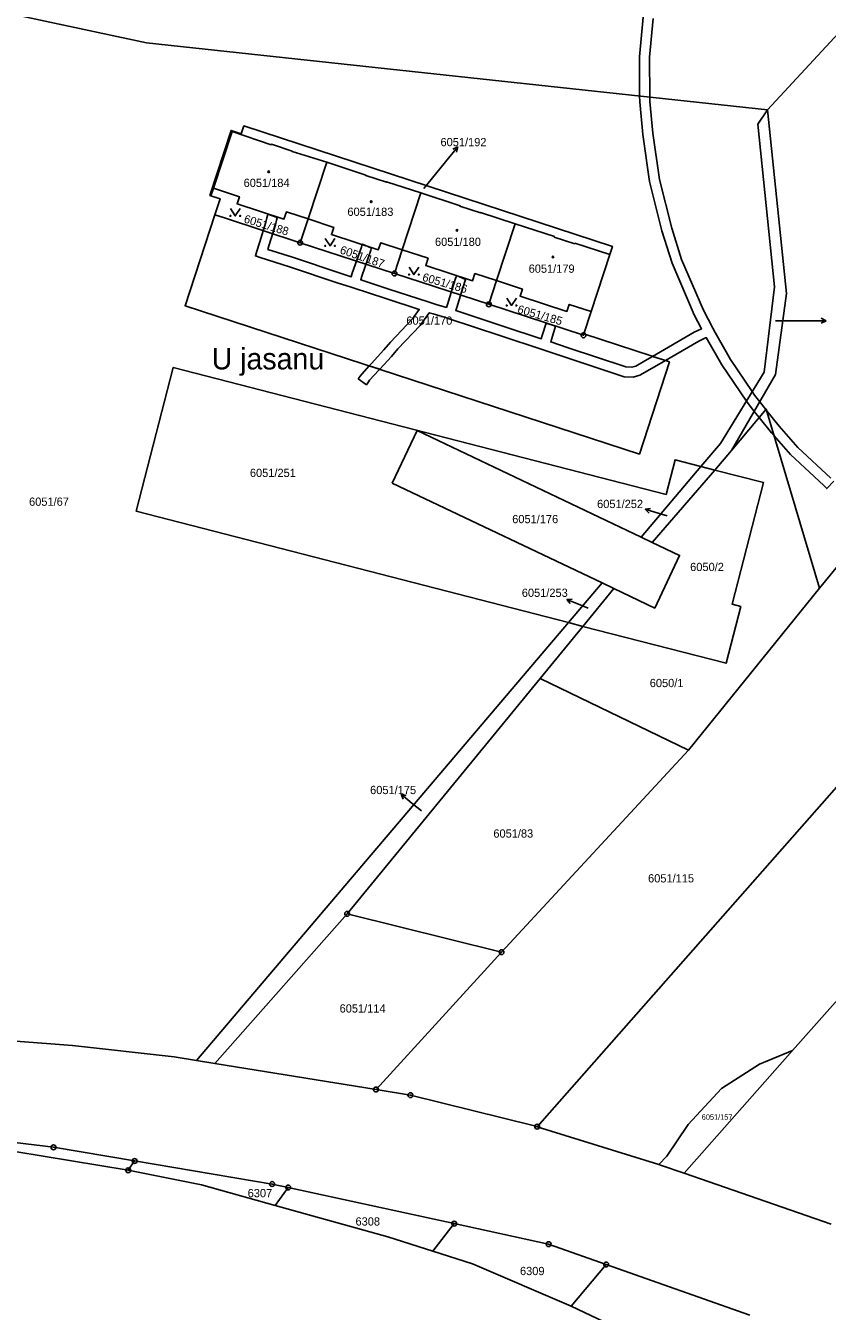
# Model space of a CAD drawing. Extents: x -644096 to -634268, y -1141430 to -1133463.
# Drawn here: x -639715.8 to -639550.3, y -1139458.6 to -1139193.4 of the extents above; entities that cross this region are included whole.
import ezdxf

# ---------------------------------------------------------------- set-up
doc = ezdxf.new("R2010")
doc.units = 0
for name, color, linetype in [('_CIVIL_CONSTRUCTION', 7, 'Continuous'), ('B_Hranice _3D', 7, 'Continuous'), ('M_Svah_Zarez', 7, 'Continuous'), ('svrsek_osa_sjezdy', 7, 'Continuous'), ('svrsek_osa_terminal_VRT', 7, 'Continuous'), ('svrsek_osa_VRT', 7, 'Continuous'), ('svrsek_popisy_VRT', 7, 'Continuous'), ('terminal_VRT', 7, 'Continuous')]:
    doc.layers.add(name, color=color, linetype=linetype)

msp = doc.modelspace()

# ---------------------------------------------------------------- linework, layer by layer
at = {"layer": '_CIVIL_CONSTRUCTION'}
for centre, radius in [((-639659.12, -1139238.19), 0.5), ((-639659.12, -1139238.19), 0.0303), ((-639639.65, -1139244.54), 0.5), ((-639639.65, -1139244.54), 0.0303), ((-639620.2, -1139250.89), 0.5), ((-639620.2, -1139250.89), 0.0303), ((-639600.66, -1139257.27), 0.5), ((-639600.66, -1139257.27), 0.0303), ((-639649.42, -1139376.61), 0.5), ((-639649.42, -1139376.61), 0.0303), ((-639617.56, -1139384.51), 0.5), ((-639617.56, -1139384.51), 0.0303), ((-639643.47, -1139412.84), 0.5), ((-639643.47, -1139412.84), 0.0303), ((-639636.37, -1139413.99), 0.5), ((-639636.37, -1139413.99), 0.0303), ((-639610.22, -1139420.5), 0.5), ((-639610.22, -1139420.5), 0.0303), ((-639710.02, -1139424.75), 0.5), ((-639710.02, -1139424.75), 0.0303), ((-639693.27, -1139427.57), 0.5), ((-639693.27, -1139427.57), 0.0303), ((-639694.59, -1139429.49), 0.5), ((-639694.59, -1139429.49), 0.0303), ((-639664.91, -1139432.33), 0.5), ((-639664.91, -1139432.33), 0.0303), ((-639661.58, -1139433.05), 0.5), ((-639661.58, -1139433.05), 0.0303), ((-639627.32, -1139440.49), 0.5), ((-639627.32, -1139440.49), 0.0303), ((-639607.85, -1139444.72), 0.5), ((-639607.85, -1139444.72), 0.0303), ((-639595.97, -1139448.92), 0.5), ((-639595.97, -1139448.92), 0.0303)]:
    msp.add_circle(centre, radius, dxfattribs=at)
at = {"layer": 'B_Hranice _3D'}
for points in [[(-639588.36, -1139191.68), (-639589.12, -1139199.83), (-639589.07, -1139207.9), (-639589.06, -1139209.15), (-639588.44, -1139215.83), (-639587.04, -1139225.56), (-639584.48, -1139235.76), (-639582.38, -1139242.37), (-639577.83, -1139253.03), (-639576.3, -1139255.93), (-639577.8, -1139256.66), (-639586.39, -1139261.64), (-639583.76, -1139262.5), (-639576.84, -1139258.48), (-639575.34, -1139257.75), (-639572.14, -1139263.36), (-639567.04, -1139270.85), (-639565.44, -1139272.98), (-639564.41, -1139274.24), (-639561.87, -1139277.37), (-639561.32, -1139278.01), (-639557.95, -1139281.88), (-639551.09, -1139288.28), (-639550.46, -1139288.9), (-639548.98, -1139287.38)], [(-639549.63, -1139286.74), (-639556.43, -1139280.4), (-639560.25, -1139276.01), (-639562.88, -1139272.77), (-639563.03, -1139272.59), (-639563.81, -1139271.62), (-639564.29, -1139270.98), (-639565.34, -1139269.59), (-639565.83, -1139268.87), (-639570.34, -1139262.24), (-639573.5, -1139256.69), (-639573.95, -1139255.84), (-639575.91, -1139252.11), (-639580.4, -1139241.63), (-639582.44, -1139235.18), (-639584.96, -1139225.14), (-639586.34, -1139215.59), (-639586.94, -1139209.05), (-639586.95, -1139208.13), (-639587, -1139199.93), (-639586.26, -1139191.96)]]:
    msp.add_lwpolyline(points, dxfattribs=at)
for points in [[(-639665.78, -1139232.32), (-639665.85, -1139232.55), (-639665.97, -1139233.05), (-639666.18, -1139233.94), (-639667.5, -1139238.23), (-639668.04, -1139239.93), (-639668.35, -1139240.92), (-639667.38, -1139241.22), (-639661.31, -1139243.15), (-639651.29, -1139246.5), (-639648.82, -1139247.27), (-639648.4, -1139247.4), (-639648.19, -1139247.47), (-639641.45, -1139249.7), (-639634.54, -1139251.94), (-639635.97, -1139253.91), (-639640.48, -1139258.71), (-639641.82, -1139260.3), (-639644.41, -1139263.08), (-639644.87, -1139263.58), (-639642.71, -1139264.28), (-639640.28, -1139261.66), (-639638.94, -1139260.09), (-639634.37, -1139255.23), (-639632.48, -1139252.61), (-639631.68, -1139252.87), (-639629.12, -1139253.64), (-639628.77, -1139253.74), (-639628.6, -1139253.8), (-639617.73, -1139257.39), (-639609.01, -1139260.3), (-639604.44, -1139261.82), (-639592.27, -1139265.84), (-639590.4, -1139265.93), (-639589.04, -1139265.51), (-639586.96, -1139264.36), (-639583.76, -1139262.5), (-639586.39, -1139261.64), (-639587.98, -1139262.56), (-639589.84, -1139263.61), (-639590.66, -1139263.85), (-639591.89, -1139263.8), (-639603.8, -1139259.86), (-639607.42, -1139258.65), (-639607.2, -1139257.91), (-639606.44, -1139255.38), (-639608.38, -1139254.75), (-639609.16, -1139257.33), (-639609.36, -1139258), (-639617.09, -1139255.43), (-639627, -1139252.16), (-639626.8, -1139251.53), (-639625.8, -1139248.36), (-639625.11, -1139246.19), (-639624.99, -1139245.81), (-639624.97, -1139245.74), (-639626.84, -1139244.93), (-639626.95, -1139245.25), (-639627.05, -1139245.57), (-639627.74, -1139247.74), (-639628.74, -1139250.91), (-639628.94, -1139251.54), (-639631.06, -1139250.91), (-639632.68, -1139250.38), (-639640.81, -1139247.74), (-639646.63, -1139245.81), (-639646.42, -1139245.06), (-639644.55, -1139239.75), (-639644.44, -1139239.44), (-639644.4, -1139239.33), (-639646.24, -1139238.45), (-639646.36, -1139238.76), (-639646.47, -1139239.07), (-639648.36, -1139244.44), (-639648.57, -1139245.19), (-639650.65, -1139244.54), (-639660.67, -1139241.19), (-639665.79, -1139239.57), (-639665.56, -1139238.83), (-639664.22, -1139234.48), (-639663.99, -1139233.53), (-639663.87, -1139233.07), (-639663.84, -1139232.96)], [(-639647.12, -1139266.27), (-639645.44, -1139267.47), (-639645.03, -1139266.89), (-639644.8, -1139266.56), (-639642.89, -1139264.48), (-639642.71, -1139264.28), (-639644.87, -1139263.58), (-639646.42, -1139265.28), (-639646.71, -1139265.71)]]:
    msp.add_lwpolyline(points, close=True, dxfattribs=at)
at = {"layer": 'M_Svah_Zarez'}
for centre in [(-639665.62, -1139223.55), (-639644.46, -1139229.72), (-639626.77, -1139235.63), (-639606.94, -1139241.12)]:
    msp.add_circle(centre, 0.175, dxfattribs=at)
at = {"layer": 'svrsek_osa_sjezdy'}
for points in [[(-639673.5, -1139231.15), (-639672.5, -1139232.65), (-639671.5, -1139231.15)], [(-639653.95, -1139237.34), (-639652.95, -1139238.84), (-639651.95, -1139237.34)], [(-639636.65, -1139243.25), (-639635.65, -1139244.75), (-639634.65, -1139243.25)], [(-639616.5, -1139249.63), (-639615.5, -1139251.13), (-639614.5, -1139249.63)]]:
    msp.add_lwpolyline(points, dxfattribs=at)
for centre in [(-639673.5, -1139232.65), (-639671.5, -1139232.65), (-639653.95, -1139238.84), (-639651.95, -1139238.84), (-639636.65, -1139244.75), (-639634.65, -1139244.75), (-639616.5, -1139251.13), (-639614.5, -1139251.13)]:
    msp.add_circle(centre, 0.1, dxfattribs=at)
at = {"layer": 'svrsek_osa_terminal_VRT'}
msp.add_arc((-642050.26, -1145189.6), 8802.25, 41.413152, 75.317049, dxfattribs=at)
at = {"layer": 'svrsek_popisy_VRT'}
for p, q in [((-639628.49, -1139220.76), (-639626.6, -1139218.43)), ((-639626.6, -1139218.43), (-639627.62, -1139218.89)), ((-639626.6, -1139218.43), (-639626.84, -1139219.52)), ((-639633.6, -1139227.02), (-639628.49, -1139220.76)), ((-639553.61, -1139254.27), (-639561.04, -1139254.27)), ((-639553.61, -1139254.27), (-639550.61, -1139254.27)), ((-639550.61, -1139254.27), (-639551.61, -1139253.77)), ((-639550.61, -1139254.27), (-639551.61, -1139254.77)), ((-639587.94, -1139293.16), (-639586.84, -1139292.98)), ((-639585.07, -1139294.04), (-639587.94, -1139293.16)), ((-639587.94, -1139293.16), (-639587.13, -1139293.93)), ((-639583.41, -1139294.54), (-639585.07, -1139294.04)), ((-639604.12, -1139311.78), (-639603.01, -1139311.69)), ((-639601.34, -1139312.9), (-639604.12, -1139311.78)), ((-639604.12, -1139311.78), (-639603.38, -1139312.61)), ((-639599.66, -1139313.58), (-639601.34, -1139312.9)), ((-639635.98, -1139353.83), (-639638.31, -1139351.94)), ((-639638.31, -1139351.94), (-639637.22, -1139352.18)), ((-639638.31, -1139351.94), (-639637.85, -1139352.96)), ((-639634.09, -1139355.37), (-639635.98, -1139353.83))]:
    msp.add_line(p, q, dxfattribs=at)
at = {"layer": 'terminal_VRT'}
for p, q in [((-639726.13, -1139189.43), (-639690.82, -1139196.93)), ((-639690.82, -1139196.93), (-639562.68, -1139210.75)), ((-639653.65, -1139221.6), (-639657.5, -1139233.28)), ((-639677.01, -1139226.93), (-639677.55, -1139228.49)), ((-639634.21, -1139227.92), (-639638.05, -1139239.65)), ((-639657.5, -1139233.28), (-639659.12, -1139238.19)), ((-639614.73, -1139234.26), (-639618.59, -1139246)), ((-639639.65, -1139244.54), (-639659.12, -1139238.19)), ((-639638.05, -1139239.65), (-639639.65, -1139244.54)), ((-639595.24, -1139240.64), (-639599.08, -1139252.37)), ((-639620.2, -1139250.89), (-639639.65, -1139244.54)), ((-639618.59, -1139246), (-639620.2, -1139250.89)), ((-639599.08, -1139252.37), (-639600.59, -1139257)), ((-639640.14, -1139287.76), (-639634.99, -1139276.92)), ((-639634.99, -1139276.92), (-639588.78, -1139298.9)), ((-639573.58, -1139285.06), (-639570.14, -1139281.06)), ((-639588.78, -1139298.9), (-639576.41, -1139284.34)), ((-639576.41, -1139284.34), (-639573.58, -1139285.06)), ((-639586.45, -1139300.01), (-639573.58, -1139285.06)), ((-639596.82, -1139308.36), (-639640.14, -1139287.76)), ((-639588.78, -1139298.9), (-639586.45, -1139300.01)), ((-639603.78, -1139316.54), (-639596.82, -1139308.36)), ((-639594.39, -1139309.52), (-639596.82, -1139308.36)), ((-639600.77, -1139317.31), (-639594.39, -1139309.52)), ((-639551.92, -1139309.43), (-639578.99, -1139342.82)), ((-639680.54, -1139406.83), (-639603.78, -1139316.54)), ((-639600.77, -1139317.31), (-639603.78, -1139316.54)), ((-639609.6, -1139328.08), (-639600.77, -1139317.31)), ((-639649.42, -1139376.61), (-639609.6, -1139328.08)), ((-639609.6, -1139328.08), (-639578.99, -1139342.82)), ((-639610.22, -1139420.5), (-639531.57, -1139331.26)), ((-639578.99, -1139342.82), (-639617.56, -1139384.51)), ((-639557.52, -1139404.8), (-639527.49, -1139370.9)), ((-639649.42, -1139376.61), (-639676.75, -1139407.44)), ((-639617.56, -1139384.51), (-639649.42, -1139376.61)), ((-639643.47, -1139412.84), (-639617.56, -1139384.51)), ((-639685.09, -1139406.09), (-639680.54, -1139406.83)), ((-639579.91, -1139430.07), (-639557.52, -1139404.8)), ((-639564.35, -1139407.58), (-639557.52, -1139404.8)), ((-639680.54, -1139406.83), (-639676.75, -1139407.44)), ((-639643.47, -1139412.84), (-639676.75, -1139407.44)), ((-639636.37, -1139413.99), (-639643.47, -1139412.84)), ((-639610.75, -1139420.33), (-639636.37, -1139413.99)), ((-639610.22, -1139420.5), (-639610.75, -1139420.33)), ((-639610.22, -1139420.5), (-639585.1, -1139428.29)), ((-639710.02, -1139424.75), (-639693.27, -1139427.57)), ((-639694.59, -1139429.49), (-639693.27, -1139427.57)), ((-639585.1, -1139428.29), (-639583.47, -1139426.57)), ((-639579.91, -1139430.07), (-639549.58, -1139440.6)), ((-639664.25, -1139436.75), (-639661.58, -1139433.05)), ((-639661.58, -1139433.05), (-639627.32, -1139440.49)), ((-639631.73, -1139446.19), (-639627.32, -1139440.49)), ((-639603.19, -1139457.48), (-639595.97, -1139448.92)), ((-639595.97, -1139448.92), (-639566.35, -1139459.39)), ((-639575.92, -1139470.45), (-639603.19, -1139457.48))]:
    msp.add_line(p, q, dxfattribs=at)
for points in [[(-639562.68, -1139210.75), (-639516.12, -1139160.44), (-639520.89, -1139160.68), (-639576.56, -1139177.59), (-639596.99, -1139179.56), (-639593.59, -1139176.32)], [(-639576.41, -1139284.34), (-639572.37, -1139279.59), (-639563.38, -1139264.85), (-639561.22, -1139247.29), (-639564.65, -1139213.76), (-639562.68, -1139210.75)], [(-639562.68, -1139210.75), (-639558.77, -1139248.64), (-639561.04, -1139265.39), (-639570.14, -1139281.06)], [(-639677.55, -1139228.49), (-639677.74, -1139228.43), (-639673.36, -1139215.03), (-639671.27, -1139215.71), (-639670.74, -1139214.1), (-639594.69, -1139238.94), (-639595.24, -1139240.64)], [(-639653.65, -1139221.6), (-639660.8, -1139219.37), (-639660.78, -1139219.28), (-639665.05, -1139217.87), (-639665.07, -1139217.97), (-639673.18, -1139215.22), (-639677.01, -1139226.93)], [(-639634.21, -1139227.92), (-639641.3, -1139225.62), (-639641.31, -1139225.72), (-639645.6, -1139224.32), (-639645.59, -1139224.22), (-639653.65, -1139221.6)], [(-639676.73, -1139232.44), (-639675.64, -1139229.11), (-639677.55, -1139228.49)], [(-639677.01, -1139226.93), (-639671.64, -1139228.69), (-639672.13, -1139230.18), (-639662.46, -1139233.34), (-639661.97, -1139231.83), (-639657.5, -1139233.28)], [(-639614.73, -1139234.26), (-639621.89, -1139231.94), (-639621.92, -1139232.04), (-639626.15, -1139230.66), (-639626.12, -1139230.56), (-639634.21, -1139227.92)], [(-639600.59, -1139257), (-639582.91, -1139262.78), (-639589.12, -1139281.79), (-639682.85, -1139251.17), (-639676.73, -1139232.44)], [(-639659.12, -1139238.19), (-639674.75, -1139233.08), (-639676.73, -1139232.44)], [(-639657.5, -1139233.28), (-639652.18, -1139235.03), (-639652.66, -1139236.52), (-639643, -1139239.67), (-639642.47, -1139238.18), (-639638.05, -1139239.65)], [(-639595.24, -1139240.64), (-639602.43, -1139238.29), (-639602.46, -1139238.39), (-639606.69, -1139237.01), (-639606.66, -1139236.91), (-639614.73, -1139234.26)], [(-639638.05, -1139239.65), (-639632.73, -1139241.39), (-639633.2, -1139242.86), (-639623.54, -1139246.01), (-639623.06, -1139244.54), (-639618.59, -1139246)], [(-639618.59, -1139246), (-639613.26, -1139247.73), (-639613.74, -1139249.2), (-639604.08, -1139252.36), (-639603.6, -1139250.9), (-639599.08, -1139252.37)], [(-639600.59, -1139257), (-639600.66, -1139257.27), (-639620.2, -1139250.89)], [(-639603.78, -1139316.54), (-639692.95, -1139293.58), (-639685.31, -1139263.91), (-639583.61, -1139290.09), (-639581.77, -1139282.96), (-639576.41, -1139284.34)], [(-639570.14, -1139281.06), (-639562.96, -1139272.51), (-639551.92, -1139309.43)], [(-639573.58, -1139285.06), (-639563.5, -1139287.66), (-639569.96, -1139312.73), (-639568.21, -1139313.18), (-639571.23, -1139324.92), (-639600.77, -1139317.31)], [(-639594.39, -1139309.52), (-639585.96, -1139313.53), (-639580.81, -1139302.69), (-639586.45, -1139300.01)], [(-639551.92, -1139309.43), (-639548.52, -1139305.24), (-639542.49, -1139298.11)], [(-639855.82, -1139398.48), (-639836.88, -1139397.23), (-639816.44, -1139396.66), (-639785.34, -1139397.68), (-639706.08, -1139403.78), (-639685.09, -1139406.09)], [(-639583.47, -1139426.57), (-639579.04, -1139420.03), (-639572.15, -1139412.61), (-639564.35, -1139407.58)], [(-639872.37, -1139422.65), (-639836.05, -1139419.85), (-639816.31, -1139419.01), (-639795.39, -1139418.79), (-639786.89, -1139418.7), (-639760.03, -1139419.67), (-639734.04, -1139421.84), (-639710.02, -1139424.75)], [(-639796.77, -1139420.8), (-639717.98, -1139425.61), (-639694.59, -1139429.49)], [(-639693.27, -1139427.57), (-639664.91, -1139432.33), (-639661.58, -1139433.05)], [(-639694.59, -1139429.49), (-639679.45, -1139432.51), (-639664.25, -1139436.75)], [(-639585.1, -1139428.29), (-639584.73, -1139428.4), (-639579.91, -1139430.07)], [(-639664.25, -1139436.75), (-639641.04, -1139443.22), (-639631.73, -1139446.19)], [(-639627.32, -1139440.49), (-639607.85, -1139444.72), (-639595.97, -1139448.92)], [(-639631.73, -1139446.19), (-639623.55, -1139448.8), (-639603.19, -1139457.48)]]:
    msp.add_lwpolyline(points, dxfattribs=at)

# ---------------------------------------------------------------- texts
at = {"layer": 'svrsek_osa_VRT'}
for s, height, p in [('6051/192', 1.7, (-639630.16, -1139218.28)), ('6051/184', 1.7, (-639670.79, -1139226.69)), ('6051/183', 1.7, (-639649.37, -1139232.65)), ('6051/180', 1.7, (-639631.3, -1139238.84)), ('6051/179', 1.7, (-639611.97, -1139244.38)), ('6051/170', 1.7, (-639637.2, -1139255.09)), ('6051/251', 1.7, (-639669.49, -1139286.5)), ('6051/67', 1.7, (-639715.06, -1139292.44)), ('6051/252', 1.7, (-639597.85, -1139292.91)), ('6051/176', 1.7, (-639615.36, -1139296.03)), ('6050/2', 1.7, (-639578.64, -1139305.9)), ('6051/253', 1.7, (-639613.38, -1139311.23)), ('6050/1', 1.7, (-639586.98, -1139329.84)), ('6051/175', 1.7, (-639644.68, -1139351.9)), ('6051/83', 1.7, (-639619.25, -1139360.88)), ('6051/115', 1.7, (-639587.33, -1139370.12)), ('6051/114', 1.7, (-639650.98, -1139396.96)), ('6051/157', 1.139, (-639576.26, -1139419.08)), ('6307', 1.7, (-639669.95, -1139435.05)), ('6308', 1.7, (-639647.7, -1139440.89)), ('6309', 1.7, (-639613.76, -1139451.11))]:
    msp.add_text(s, height=height, dxfattribs=at).set_placement(p)
for s, rotation, p in [('6051/188', 343, (-639670.86, -1139233.97)), ('6051/187', 341, (-639651.05, -1139240.34)), ('6051/186', 344, (-639634.04, -1139246.01)), ('6051/185', 344, (-639614.41, -1139252.62))]:
    msp.add_text(s, height=1.7, rotation=rotation, dxfattribs=at).set_placement(p)
at = {"layer": 'svrsek_popisy_VRT'}
msp.add_text('U jasanu', height=4.4, dxfattribs=at).set_placement((-639677.38, -1139264.31))

doc.saveas('drawing.dxf')
